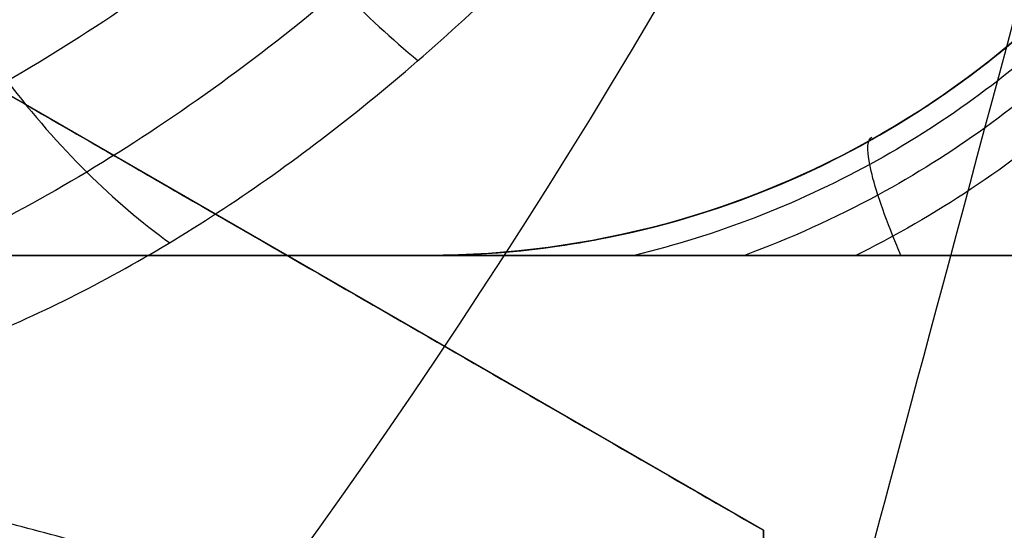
# Model space of a CAD drawing. Header units: centimetres. Extents: x -11.4 to 11.4, y -26.1 to 0.
# Tile 516 of 656: x -6.9005 to -6.8734, y -23.8626 to -23.8485. Entities that reach past the tile are written whole.
import ezdxf

# ---------------------------------------------------------------- set-up
doc = ezdxf.new("R2010")
doc.units = ezdxf.units.CM
doc.layers.add('Default', color=7, linetype='Continuous', true_color=0x000000)

msp = doc.modelspace()

# ---------------------------------------------------------------- linework, layer by layer
at = {"layer": 'Default'}
for p, q in [((-6.880000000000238, -23.86258330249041, -3.1673929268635), (-6.904, -23.84872689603, -3.1673929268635)), ((-7.460094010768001, -23.855, -4.686260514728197), (-6.639905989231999, -23.855, -4.686260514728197)), ((-6.892000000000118, -23.85565509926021, -3.193996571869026), (-6.892000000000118, -23.85565509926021, -3.140787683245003)), ((-6.88, -23.89029611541, -3.175430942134), (-6.88, -23.86258330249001, -3.175430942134))]:
    msp.add_line(p, q, dxfattribs=at)
at = {"layer": 'Default', "extrusion": (0, 0, -1)}
for centre, radius, start, end in [((7.050000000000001, -23.75, 3), 0.9, 90, 270), ((7.050000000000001, -23.75, 3.789997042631), 0.8999999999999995, 90, 270), ((7.050000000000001, -23.75, 4.600000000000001), 0.8550000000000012, 90, 270), ((7.050000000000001, -23.75, 3.05), 0.5999999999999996, 90, 270), ((7.050000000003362, -23.75000000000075, 3.2875), 0.1937629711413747, 173.838548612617, 216.1614513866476), ((7.050000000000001, -23.75, 4.27), 0.8250000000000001, 180, 0), ((7.050000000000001, -23.75, 4.48), 0.82, 180, 0), ((7.050000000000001, -23.75, 4.455), 0.7950000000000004, 180, 0), ((7.050000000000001, -23.75, 4.32), 0.7825000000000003, 180, 0), ((7.050000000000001, -23.75, 4.455), 0.7825000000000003, 180, 0), ((7.050000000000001, -23.75, 4.345000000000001), 0.7575000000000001, 180, 0), ((7.050000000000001, -23.75, 3.2675), 0.6775000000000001, 180, 0), ((7.050000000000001, -23.75, 3.2775), 0.6774999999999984, 180, 0), ((7.050000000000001, -23.75, 3.25), 0.6724999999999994, 180, 0), ((7.050000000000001, -23.75, 3.25), 0.6367740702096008, 180, 0), ((7.050000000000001, -23.75, 3.269019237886), 0.6125, 180, 0), ((7.050000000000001, -23.75, 3.255), 0.6075000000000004, 180, 0), ((7.050000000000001, -23.75, 4.670980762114), 0.6075, 180, 0), ((7.050000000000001, -23.75, 4.69), 0.6075000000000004, 180, 0), ((7.050000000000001, -23.75, 3.255), 0.55, 180, 0), ((7.050000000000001, -23.75, 3.263395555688), 0.5499999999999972, 180, 0), ((6.889245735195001, -23.83, 4.532854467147), 0.02499999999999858, 149.9999999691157, 270)]:
    msp.add_arc(centre, radius, start, end, dxfattribs=at)
at = {"layer": 'Default'}
for centre, radius, start, end in [((-7.050000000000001, -23.75, -4.6), 0.8550000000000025, 270, 90), ((-7.050000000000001, -23.75, -4.27), 0.835, 270, 90), ((-7.050000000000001, -23.75, -4.58), 0.8349999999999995, 270, 90), ((-7.050000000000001, -23.75, -4.425000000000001), 0.8349999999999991, 270, 90), ((-7.050000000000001, -23.75, -3.1), 0.775, 270, 90), ((-7.050000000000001, -23.75, -3.5986250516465), 0.7749999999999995, 270, 90), ((-7.050000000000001, -23.75, -3), 0.6000000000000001, 270, 90), ((-7.050000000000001, -23.75, -3.1), 0.6000000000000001, 270, 90), ((-7.050000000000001, -23.75, -4.295000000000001), 0.8250000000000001, 180, 0), ((-7.050000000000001, -23.75, -4.282500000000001), 0.8249999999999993, 180, 0), ((-7.050000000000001, -23.75, -4.32), 0.8, 180, 0), ((-7.050000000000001, -23.75, -4.43), 0.7575000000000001, 180, 0), ((-7.050000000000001, -23.75, -4.3875), 0.7574999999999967, 180, 0), ((-7.050000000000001, -23.75, -3.98), 0.75, 180, 0), ((-7.050000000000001, -23.75, -3.2425), 0.75, 180, 0), ((-7.050000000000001, -23.75, -3.2425), 0.7025000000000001, 180, 0), ((-7.050000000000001, -23.75, -3.2875), 0.6775000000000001, 180, 0), ((-7.050000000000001, -23.75, -3.2875), 0.6725, 180, 0), ((-7.050000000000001, -23.75, -3.26875), 0.6724999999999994, 180, 0), ((-7.050000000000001, -23.75, -4.66), 0.67, 180, 0), ((-7.050000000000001, -23.75, -4.69), 0.6400000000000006, 180, 0), ((-7.050000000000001, -23.75, -3.25), 0.636774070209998, 180, 0), ((-7.050000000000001, -23.75, -3.2875), 0.6231698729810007, 180, 0), ((-7.050000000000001, -23.75, -3.2875), 0.6075, 180, 0), ((-7.050000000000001, -23.75, -3.27125), 0.6074999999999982, 180, 0), ((-7.050000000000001, -23.75, -4.680490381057), 0.6074999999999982, 180, 0), ((-7.050000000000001, -23.75, -3.271791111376), 0.55, 180, 0), ((-7.050000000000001, -23.75, -4.161274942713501), 0.7750000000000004, 274.5305254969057, 0), ((-6.889245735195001, -23.83, -4.515), 0.025, 270, 0)]:
    msp.add_arc(centre, radius, start, end, dxfattribs=at)
at = {"layer": 'Default', "extrusion": (-1.379856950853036e-06, 1.386659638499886e-16, 0.9999999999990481)}
msp.add_arc((-7.050003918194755, -23.75, -3.984869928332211), 0.7584484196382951, 252.0001242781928, 0, dxfattribs=at)
at = {"layer": 'Default', "extrusion": (-0.9659258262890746, 0.258819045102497, 0)}
msp.add_arc((24.77541264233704, -3.29, 0.4664505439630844), 0.05999999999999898, 21.11060181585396, 89.99999999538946, dxfattribs=at)
at = {"layer": 'Default', "extrusion": (0, -1, 0)}
for centre, radius, start, end in [((-7.050000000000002, -3.595000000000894, 23.855), 1.184430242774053, 249.7426523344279, 290.2573476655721), ((-7.050000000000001, -3.595000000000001, 23.855), 1.184430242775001, 249.7426523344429, 290.2573476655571)]:
    msp.add_arc(centre, radius, start, end, dxfattribs=at)
at = {"layer": 'Default'}
for points, degree in [([(-7.050000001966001, -22.85000591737, -4.579994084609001), (-7.038829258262, -22.85000591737, -4.579994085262), (-7.016470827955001, -22.85041309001, -4.57996809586), (-6.982913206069, -22.85229470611, -4.579978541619), (-6.949430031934, -22.85542554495, -4.579975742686), (-6.916038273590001, -22.85981313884, -4.579976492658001), (-6.882816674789, -22.86545048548, -4.579976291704), (-6.849855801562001, -22.87232107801, -4.579976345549), (-6.817154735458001, -22.88042458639, -4.579976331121), (-6.784792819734, -22.88974261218, -4.579976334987), (-6.752822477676, -22.90025696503, -4.579976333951), (-6.721248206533, -22.91196643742, -4.579976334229), (-6.690138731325, -22.92484687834, -4.579976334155), (-6.659531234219, -22.93888214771, -4.579976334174), (-6.629466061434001, -22.95405467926, -4.579976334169), (-6.60000794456, -22.97033040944, -4.579976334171), (-6.571170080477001, -22.98770094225, -4.57997633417), (-6.542992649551, -23.00614419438, -4.57997633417), (-6.515530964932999, -23.02562391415, -4.57997633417), (-6.488811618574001, -23.04612101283, -4.57997633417), (-6.462881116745, -23.06760056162, -4.57997633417), (-6.437786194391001, -23.09002131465, -4.57997633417), (-6.413531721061, -23.11337910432, -4.57997633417), (-6.390166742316, -23.13762926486, -4.57997633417), (-6.367728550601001, -23.1627320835, -4.57997633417), (-6.346240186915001, -23.18866229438, -4.57997633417), (-6.325745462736, -23.21536660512, -4.57997633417), (-6.306266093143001, -23.24281397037, -4.57997633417), (-6.287815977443, -23.27098694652, -4.57997633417), (-6.270435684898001, -23.29982524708, -4.57997633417), (-6.254144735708, -23.32929531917, -4.57997633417), (-6.238966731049, -23.35935601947, -4.57997633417), (-6.22493234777, -23.3899431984, -4.57997633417), (-6.212045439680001, -23.4210469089, -4.57997633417), (-6.200328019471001, -23.4526190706, -4.57997633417), (-6.189801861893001, -23.48460021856, -4.57997633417), (-6.180477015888, -23.5169596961, -4.57997633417), (-6.172370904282, -23.54963853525, -4.57997633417), (-6.165495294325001, -23.58258113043, -4.57997633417), (-6.159852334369, -23.61577939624, -4.57997633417), (-6.155455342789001, -23.64916502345, -4.57997633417), (-6.152310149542, -23.68268801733, -4.57997633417), (-6.150420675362, -23.71631200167, -4.57997633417), (-6.149790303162, -23.74996560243, -4.57997633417), (-6.150418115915, -23.78361971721, -4.57997633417), (-6.152305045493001, -23.81724384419, -4.57997633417), (-6.155447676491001, -23.85076694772, -4.57997633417), (-6.159842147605, -23.884153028, -4.57997633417), (-6.165482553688, -23.91735152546, -4.57997633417), (-6.172355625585, -23.95029454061, -4.57997633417), (-6.180459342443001, -23.98297436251, -4.57997633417), (-6.189781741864, -24.01533455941, -4.57997633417), (-6.200305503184, -24.0473165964, -4.57997633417), (-6.212020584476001, -24.07888976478, -4.57997633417), (-6.224905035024, -24.10999420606, -4.57997633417), (-6.238937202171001, -24.14058267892, -4.57997633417), (-6.254113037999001, -24.170644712, -4.57997633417), (-6.270401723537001, -24.20011593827, -4.57997633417), (-6.287779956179, -24.2289557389, -4.57997633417), (-6.306227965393, -24.25713010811, -4.57997633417), (-6.325705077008, -24.28457868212, -4.57997633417), (-6.346198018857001, -24.3112848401, -4.57997633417), (-6.367684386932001, -24.33721659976, -4.57997633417), (-6.390120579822, -24.3623209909, -4.57997633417), (-6.413483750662, -24.38657293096, -4.57997633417), (-6.437736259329, -24.40993235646, -4.57997633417), (-6.462829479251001, -24.4323550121, -4.57997633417), (-6.488758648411, -24.45383675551, -4.57997633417), (-6.515476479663, -24.47433588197, -4.57997633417), (-6.542936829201, -24.49381775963, -4.57997633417), (-6.571112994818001, -24.51226319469, -4.57997633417), (-6.599949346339, -24.52963576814, -4.579976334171), (-6.629406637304, -24.54591392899, -4.579976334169), (-6.659470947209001, -24.56108882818, -4.579976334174), (-6.690077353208, -24.57512635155, -4.579976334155), (-6.721186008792, -24.58800916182, -4.579976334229), (-6.752759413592, -24.59972097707, -4.579976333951), (-6.784729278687, -24.61023780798, -4.579976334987), (-6.817091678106, -24.61955853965, -4.579976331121), (-6.849792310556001, -24.62766442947, -4.579976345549), (-6.88275073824, -24.63453701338, -4.579976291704), (-6.915969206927, -24.64017644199, -4.579976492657), (-6.949361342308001, -24.64456678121, -4.579975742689), (-6.982852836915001, -24.64770094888, -4.579978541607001), (-7.016430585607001, -24.64958576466, -4.579968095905), (-7.038814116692, -24.64999408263, -4.579994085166), (-7.049999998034, -24.64999408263, -4.579994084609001)], 3), ([(-7.050000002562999, -22.87000771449, -4.599992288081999), (-7.038929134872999, -22.87000771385, -4.599992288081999), (-7.016824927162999, -22.87044777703, -4.600003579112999), (-6.983759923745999, -22.87231003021, -4.599999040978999), (-6.950849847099, -22.8754191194, -4.600000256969), (-6.918072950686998, -22.87975909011, -4.599999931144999), (-6.885477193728, -22.88532902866, -4.600000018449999), (-6.853104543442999, -22.89212084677, -4.599999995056), (-6.820976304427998, -22.90013377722, -4.600000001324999), (-6.789232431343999, -22.90933233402, -4.599999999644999), (-6.757976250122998, -22.91967364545, -4.600000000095), (-6.727177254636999, -22.93115663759, -4.599999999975), (-6.696849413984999, -22.94377187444, -4.600000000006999), (-6.666982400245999, -22.95752443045, -4.599999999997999), (-6.637633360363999, -22.97239239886, -4.6), (-6.608880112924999, -22.98833558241, -4.6), (-6.580743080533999, -23.00534064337, -4.6), (-6.553257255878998, -23.02338719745, -4.6), (-6.526470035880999, -23.04244368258, -4.6), (-6.500404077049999, -23.06249428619, -4.6), (-6.475109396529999, -23.08350162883, -4.6), (-6.450633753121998, -23.10542314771, -4.6), (-6.426981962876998, -23.12825403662, -4.6), (-6.404200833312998, -23.15195089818, -4.6), (-6.382323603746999, -23.17647785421, -4.6), (-6.361371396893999, -23.20181201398, -4.6), (-6.341387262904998, -23.22790124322, -4.6), (-6.322391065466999, -23.25471754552, -4.6), (-6.304398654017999, -23.28224122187, -4.6), (-6.287450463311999, -23.31041192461, -4.6), (-6.271564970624, -23.33919764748, -4.6), (-6.256764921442, -23.36855872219, -4.6), (-6.243080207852, -23.39843256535, -4.6), (-6.2305142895, -23.42881031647, -4.6), (-6.219089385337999, -23.45964319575, -4.6), (-6.208826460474, -23.4908734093, -4.6), (-6.199734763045, -23.52247268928, -4.6), (-6.191831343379, -23.55438357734, -4.6), (-6.185127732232, -23.58655183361, -4.6), (-6.179626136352, -23.61896932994, -4.6), (-6.175339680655, -23.65156823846, -4.6), (-6.172273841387, -23.68430056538, -4.6), (-6.170432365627, -23.71713212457, -4.6), (-6.169818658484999, -23.74999277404, -4.6), (-6.170431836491, -23.78285372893, -4.6), (-6.172272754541, -23.81568473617, -4.6), (-6.17533790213, -23.84841578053, -4.6), (-6.179623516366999, -23.88101313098, -4.6), (-6.185124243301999, -23.91342969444, -4.6), (-6.191827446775, -23.94559951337, -4.6), (-6.199731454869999, -23.97751522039, -4.6), (-6.208824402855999, -24.00912015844, -4.6), (-6.219088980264, -24.04035585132, -4.6), (-6.230515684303, -24.07119339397, -4.6), (-6.243083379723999, -24.10157483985, -4.6), (-6.256770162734, -24.13145229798, -4.6), (-6.271572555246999, -24.16081683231, -4.6), (-6.287460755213, -24.18960605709, -4.6), (-6.304412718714, -24.21778133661, -4.6), (-6.322408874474, -24.24530870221, -4.6), (-6.341407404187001, -24.27212610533, -4.6), (-6.361391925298, -24.29821371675, -4.6), (-6.382342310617, -24.32354381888, -4.6), (-6.404216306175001, -24.34806569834, -4.6), (-6.426994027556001, -24.37175796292, -4.6), (-6.450643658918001, -24.39458604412, -4.6), (-6.475121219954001, -24.41650866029, -4.6), (-6.500422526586, -24.43752061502, -4.6), (-6.526496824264, -24.45757628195, -4.6), (-6.553291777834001, -24.47663651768, -4.6), (-6.580784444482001, -24.49468551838, -4.6), (-6.608928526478, -24.51169257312, -4.6), (-6.637691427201, -24.52763854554, -4.6), (-6.667051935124, -24.54250933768, -4.599999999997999), (-6.696931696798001, -24.55626435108, -4.600000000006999), (-6.727274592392, -24.56888192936, -4.599999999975), (-6.758087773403, -24.58036572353, -4.600000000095), (-6.789353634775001, -24.59070531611, -4.599999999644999), (-6.821099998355, -24.59989952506, -4.600000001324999), (-6.853227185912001, -24.60790727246, -4.599999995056), (-6.885602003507, -24.61469476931, -4.600000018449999), (-6.918204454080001, -24.62026089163, -4.599999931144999), (-6.950981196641, -24.6245956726, -4.600000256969), (-6.983876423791, -24.62769844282, -4.599999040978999), (-7.01690332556, -24.62955448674, -4.600003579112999), (-7.038958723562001, -24.62999228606, -4.599992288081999), (-7.049999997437, -24.62999228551, -4.599992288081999)], 3), ([(-7.050000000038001, -22.97338343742, -4.211616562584), (-7.040034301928, -22.97326068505, -4.211739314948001), (-7.0200716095, -22.97339655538, -4.211987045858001), (-6.990068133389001, -22.97475443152, -4.212364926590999), (-6.960077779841, -22.97727194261, -4.212748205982), (-6.930172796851, -22.98094910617, -4.213135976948), (-6.900463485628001, -22.98577184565, -4.213526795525), (-6.870960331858, -22.99173644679, -4.213920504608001), (-6.841728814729, -22.9988285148, -4.21431621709), (-6.812767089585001, -23.00704882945, -4.214713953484), (-6.784149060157, -23.01637813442, -4.215112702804), (-6.755903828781, -23.0268065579, -4.215512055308), (-6.728083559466, -23.03831624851, -4.215911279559), (-6.700785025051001, -23.0508628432, -4.216308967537), (-6.673979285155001, -23.06445271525, -4.216705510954), (-6.647535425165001, -23.07916987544, -4.21710293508), (-6.621903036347, -23.09477466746, -4.217494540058), (-6.598251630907, -23.11044028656, -4.217861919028), (-6.577686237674, -23.12510785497, -4.218186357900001), (-6.559354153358, -23.13903749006, -4.21847964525), (-6.54189295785, -23.15310658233, -4.218762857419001), (-6.524518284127, -23.16795465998, -4.219048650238), (-6.507527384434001, -23.18336335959, -4.2193327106), (-6.491033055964, -23.19923462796, -4.219611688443), (-6.475328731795, -23.21524076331, -4.219887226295), (-6.459818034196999, -23.23196178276, -4.220170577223), (-6.443392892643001, -23.25075472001, -4.220483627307), (-6.425759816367, -23.27235681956, -4.220836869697), (-6.407902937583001, -23.29596432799, -4.221215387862), (-6.390537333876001, -23.320853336, -4.221606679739), (-6.374163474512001, -23.34636627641, -4.22200017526), (-6.358774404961, -23.37250001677, -4.222395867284), (-6.344394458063, -23.39922104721, -4.222793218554), (-6.331054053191, -23.42647417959, -4.223191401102), (-6.318782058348, -23.45419617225, -4.223589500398), (-6.307584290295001, -23.4823692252, -4.223987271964), (-6.297472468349, -23.51096694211, -4.224384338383), (-6.288462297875, -23.53995216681, -4.224780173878), (-6.280576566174, -23.56925476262, -4.22517382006), (-6.273829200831, -23.59881391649, -4.225564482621), (-6.268224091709, -23.62860184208, -4.225951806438), (-6.263764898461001, -23.65860388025, -4.226335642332), (-6.260461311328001, -23.68877269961, -4.226715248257), (-6.258320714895, -23.71905055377, -4.227090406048), (-6.257345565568, -23.74942073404, -4.227459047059), (-6.257541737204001, -23.78002186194, -4.227829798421), (-6.258911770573, -23.81056761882, -4.228207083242), (-6.261454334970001, -23.84105143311, -4.228588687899), (-6.265161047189, -23.87138087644, -4.228974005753), (-6.270024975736, -23.90153190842, -4.229362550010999), (-6.276045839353, -23.9314946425, -4.229754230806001), (-6.283206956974, -23.96118644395, -4.230147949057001), (-6.291506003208, -23.99059835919, -4.230543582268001), (-6.300922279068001, -24.01965553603, -4.230940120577), (-6.311447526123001, -24.04833621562, -4.23133725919), (-6.323068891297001, -24.07660058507, -4.231734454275), (-6.335758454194, -24.10438344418, -4.232130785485), (-6.349513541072, -24.13167755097, -4.232526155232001), (-6.364293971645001, -24.15840378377, -4.232919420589), (-6.380099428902, -24.18456209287, -4.233310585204), (-6.396889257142, -24.21008352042, -4.23369863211), (-6.414649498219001, -24.23494853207, -4.2340832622), (-6.433349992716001, -24.25911283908, -4.234463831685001), (-6.452961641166, -24.28254236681, -4.234839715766), (-6.473558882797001, -24.30531097, -4.235212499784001), (-6.49503825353, -24.32728630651, -4.23557888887), (-6.517395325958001, -24.34847618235, -4.235952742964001), (-6.540529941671, -24.36877856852, -4.236330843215), (-6.564422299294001, -24.3881804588, -4.236713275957), (-6.589045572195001, -24.40665840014, -4.237099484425), (-6.614348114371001, -24.42417454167, -4.237488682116), (-6.640315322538, -24.44071804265, -4.237880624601), (-6.666876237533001, -24.45624449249, -4.238274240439), (-6.694029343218, -24.47075331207, -4.238669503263), (-6.721707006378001, -24.48420741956, -4.239065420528), (-6.749886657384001, -24.49659654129, -4.239461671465), (-6.778516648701, -24.50789701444, -4.239857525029), (-6.807545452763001, -24.51809033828, -4.240252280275), (-6.836977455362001, -24.52717647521, -4.240645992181), (-6.866748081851, -24.53513189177, -4.241037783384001), (-6.896791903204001, -24.54193893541, -4.241426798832), (-6.927035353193, -24.54758431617, -4.241812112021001), (-6.957482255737, -24.55207143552, -4.242193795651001), (-6.988153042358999, -24.55539777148, -4.242572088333), (-7.019001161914, -24.55754929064, -4.242946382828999), (-7.039657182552, -24.55819289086, -4.243192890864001), (-7.050000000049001, -24.5583152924, -4.243315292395)], 3), ([(-7.050000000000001, -24.525, -4.097250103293), (-7.040059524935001, -24.525, -4.097056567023), (-7.020176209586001, -24.52461734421, -4.096666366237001), (-6.990398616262, -24.52289677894, -4.096072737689), (-6.960681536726, -24.52002887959, -4.095471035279), (-6.93109326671, -24.51601765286, -4.094862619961), (-6.901708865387, -24.51087533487, -4.094249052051), (-6.872544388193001, -24.5046065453, -4.09363068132), (-6.843642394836, -24.49722044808, -4.093008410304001), (-6.815018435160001, -24.48871913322, -4.0923825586), (-6.786746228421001, -24.47912222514, -4.091754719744), (-6.758891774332, -24.4684549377, -4.091126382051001), (-6.731464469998, -24.45672251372, -4.090497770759), (-6.704505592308, -24.44394203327, -4.089869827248), (-6.67803608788, -24.43012136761, -4.089243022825), (-6.652126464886, -24.41529568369, -4.088619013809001), (-6.626828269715, -24.3994976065, -4.087999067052), (-6.602153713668, -24.38273637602, -4.0873834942), (-6.578133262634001, -24.3650315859, -4.086773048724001), (-6.554796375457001, -24.34640201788, -4.086168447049), (-6.532209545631, -24.32690110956, -4.085571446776), (-6.510389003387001, -24.3065441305, -4.084982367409), (-6.489390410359, -24.28538619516, -4.084403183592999), (-6.469190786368, -24.26340330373, -4.083811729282), (-6.449850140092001, -24.24065475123, -4.083213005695), (-6.431412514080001, -24.21719494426, -4.082607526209), (-6.413897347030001, -24.19305176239, -4.081996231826), (-6.397322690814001, -24.16825132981, -4.081379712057), (-6.381698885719, -24.14280524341, -4.08075829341), (-6.367066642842, -24.11677498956, -4.08013349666), (-6.353463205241, -24.0902319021, -4.079507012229), (-6.340892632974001, -24.06319079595, -4.078879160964), (-6.329354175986, -24.03564384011, -4.078249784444), (-6.318873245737, -24.00763676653, -4.077619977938), (-6.309493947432, -23.97928509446, -4.076992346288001), (-6.30125860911, -23.95075631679, -4.07637049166), (-6.294105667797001, -23.92190387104, -4.075751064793), (-6.287919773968, -23.89202918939, -4.075119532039), (-6.282925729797, -23.8619255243, -4.074493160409), (-6.27922777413, -23.83252088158, -4.073890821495), (-6.276803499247, -23.80502748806, -4.073336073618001), (-6.275387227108, -23.77883524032, -4.072814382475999), (-6.274846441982, -23.7520817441, -4.072290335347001), (-6.27524316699, -23.72509774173, -4.071763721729), (-6.276580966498, -23.69814539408, -4.071227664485), (-6.278824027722, -23.67162969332, -4.070693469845), (-6.281923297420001, -23.64546667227, -4.070159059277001), (-6.286213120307, -23.61756303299, -4.069581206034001), (-6.291882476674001, -23.58816071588, -4.068963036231), (-6.298864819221, -23.55833921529, -4.068326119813), (-6.306953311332, -23.52908125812, -4.067691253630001), (-6.315942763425, -23.50084682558, -4.067069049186), (-6.32605741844, -23.47281764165, -4.066441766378), (-6.33729162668, -23.44508928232, -4.065811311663), (-6.349584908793, -23.41782536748, -4.065181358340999), (-6.362822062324, -23.39124745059, -4.064557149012), (-6.37709700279, -23.36512302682, -4.063933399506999), (-6.392790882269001, -23.33888569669, -4.063296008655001), (-6.409455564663, -23.31338657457, -4.062665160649), (-6.426553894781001, -23.2893367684, -4.062059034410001), (-6.443232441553, -23.26761872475, -4.061501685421), (-6.459897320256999, -23.24737082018, -4.060973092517), (-6.477614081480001, -23.22727445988, -4.060438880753), (-6.496156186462, -23.20766698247, -4.059907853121), (-6.51534924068, -23.18873946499, -4.059383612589), (-6.534885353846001, -23.17076718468, -4.058857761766), (-6.55491030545, -23.15354506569, -4.058329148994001), (-6.577115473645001, -23.13575777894, -4.057753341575), (-6.601253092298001, -23.11789125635, -4.057139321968), (-6.626598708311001, -23.10063985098, -4.056506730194), (-6.652285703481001, -23.08460866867, -4.055877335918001), (-6.677996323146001, -23.06990393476, -4.055258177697), (-6.704396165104, -23.05611215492, -4.054632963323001), (-6.731394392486, -23.04330809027, -4.054004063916), (-6.758888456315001, -23.03154563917, -4.053373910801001), (-6.786758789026, -23.02087354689, -4.052745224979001), (-6.814990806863, -23.01129023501, -4.052118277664), (-6.843596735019, -23.00279199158, -4.051492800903), (-6.872529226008, -22.99539659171, -4.050869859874), (-6.901712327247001, -22.98912386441, -4.050251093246), (-6.931093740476, -22.98398257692, -4.049637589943), (-6.96064747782, -22.97997545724, -4.049029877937), (-6.990359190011, -22.97710596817, -4.048428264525), (-7.020171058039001, -22.97538252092, -4.047833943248), (-7.040058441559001, -22.975, -4.047443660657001), (-7.050000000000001, -22.975, -4.047250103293)], 3), ([(-7.284376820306, -24.47132328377, -4.08487124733), (-7.275129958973, -24.47432771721, -4.08467450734), (-7.256502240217, -24.47999379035, -4.084279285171), (-7.228233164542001, -24.48740302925, -4.083673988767), (-7.199695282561, -24.4937221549, -4.083063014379), (-7.170950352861, -24.49893351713, -4.082450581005), (-7.142070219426, -24.50302896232, -4.081839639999), (-7.113086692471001, -24.50600890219, -4.081231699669), (-7.083987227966, -24.50787542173, -4.080626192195), (-7.054794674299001, -24.50862224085, -4.080020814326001), (-7.025604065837, -24.50824467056, -4.079414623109), (-6.996471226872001, -24.50674620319, -4.07880623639), (-6.967390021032, -24.50412639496, -4.078193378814), (-6.938390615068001, -24.50038313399, -4.07757566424), (-6.909554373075, -24.49552418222, -4.076955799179), (-6.880943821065, -24.4895612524, -4.076335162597), (-6.852611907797, -24.48250807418, -4.075714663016), (-6.82460973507, -24.47438156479, -4.07509489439), (-6.796967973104, -24.46519493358, -4.074477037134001), (-6.76971234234, -24.45495936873, -4.073862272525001), (-6.742868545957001, -24.44368528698, -4.073252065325), (-6.716466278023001, -24.43138435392, -4.072644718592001), (-6.690533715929, -24.41806728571, -4.07203777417), (-6.66511300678, -24.40375237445, -4.071429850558), (-6.640262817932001, -24.38847103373, -4.070820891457), (-6.616038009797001, -24.37225916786, -4.070210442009), (-6.59245703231, -24.35513137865, -4.069599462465), (-6.569542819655, -24.33710381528, -4.068989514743), (-6.547315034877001, -24.31818871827, -4.068382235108), (-6.525815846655, -24.29841752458, -4.067776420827), (-6.505095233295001, -24.27783453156, -4.067170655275), (-6.485201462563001, -24.25649023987, -4.066563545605), (-6.466158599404, -24.2344163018, -4.065953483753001), (-6.447954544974, -24.21159719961, -4.065338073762), (-6.43062973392, -24.18807690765, -4.064719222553), (-6.414219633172, -24.16390133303, -4.064098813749), (-6.398750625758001, -24.13910837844, -4.06347810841), (-6.384247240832, -24.11373648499, -4.06285779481), (-6.370740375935, -24.08784123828, -4.062238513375), (-6.358255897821, -24.06147994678, -4.061620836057), (-6.34680316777, -24.03468147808, -4.061006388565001), (-6.336391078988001, -24.00747164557, -4.060397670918), (-6.327023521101, -23.97985970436, -4.059791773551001), (-6.318706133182, -23.95184287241, -4.059184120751), (-6.311478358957, -23.92353935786, -4.058574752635), (-6.305357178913, -23.89503978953, -4.057963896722), (-6.30033412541, -23.8663223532, -4.057352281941), (-6.296417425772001, -23.8374248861, -4.056741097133), (-6.293614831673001, -23.80840448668, -4.056132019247), (-6.291927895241, -23.77928390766, -4.055524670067), (-6.291549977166, -23.75976995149, -4.055117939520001), (-6.291549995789, -23.74999942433, -4.054914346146)], 3), ([(-6.871680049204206, -23.80776101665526, -3.231263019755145), (-6.872872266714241, -23.81159261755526, -3.2312455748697), (-6.875899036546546, -23.81896821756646, -3.232100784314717), (-6.881817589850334, -23.82868802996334, -3.235610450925), (-6.888508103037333, -23.83657224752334, -3.240850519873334), (-6.895637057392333, -23.84281709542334, -3.247435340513), (-6.902836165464, -23.84744803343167, -3.254995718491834), (-6.909941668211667, -23.850555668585, -3.263391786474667), (-6.916865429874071, -23.85221275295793, -3.272615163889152), (-6.921228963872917, -23.85226354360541, -3.279271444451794), (-6.923296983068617, -23.85200158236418, -3.282692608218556)], 3), ([(-6.869472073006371, -23.80847621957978, -3.230553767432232), (-6.870719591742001, -23.81251625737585, -3.230539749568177), (-6.873844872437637, -23.82030700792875, -3.231461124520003), (-6.879866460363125, -23.83059038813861, -3.235220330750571), (-6.886608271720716, -23.83894627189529, -3.240820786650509), (-6.893733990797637, -23.84556331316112, -3.247843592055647), (-6.900877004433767, -23.85046444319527, -3.255888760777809), (-6.907867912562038, -23.85374046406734, -3.264790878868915), (-6.914616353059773, -23.85546766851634, -3.274527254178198), (-6.918817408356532, -23.85550035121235, -3.281505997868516), (-6.920794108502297, -23.85521445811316, -3.285077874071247)], 3), ([(-6.913581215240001, -23.85896866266, -3.287499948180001), (-6.912858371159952, -23.85909901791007, -3.286033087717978), (-6.911365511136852, -23.85926056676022, -3.283091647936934), (-6.908973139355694, -23.85919865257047, -3.278669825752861), (-6.906455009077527, -23.85882704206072, -3.274296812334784), (-6.903841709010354, -23.85814348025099, -3.270006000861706), (-6.901163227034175, -23.85715364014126, -3.265838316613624), (-6.898448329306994, -23.85586760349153, -3.261825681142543), (-6.89572565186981, -23.85429682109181, -3.25799328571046), (-6.893020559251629, -23.85246238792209, -3.254371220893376), (-6.890358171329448, -23.85038047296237, -3.250973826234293), (-6.887752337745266, -23.84806925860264, -3.247812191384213), (-6.88522237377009, -23.84555025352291, -3.244899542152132), (-6.882785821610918, -23.84284797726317, -3.242246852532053), (-6.880449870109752, -23.83998477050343, -3.239857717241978), (-6.878222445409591, -23.83697837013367, -3.237731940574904), (-6.876102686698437, -23.83384944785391, -3.235869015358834), (-6.874105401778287, -23.83060360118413, -3.234263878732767), (-6.872230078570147, -23.82726973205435, -3.232919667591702), (-6.870490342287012, -23.82386514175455, -3.231833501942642), (-6.868892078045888, -23.82041004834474, -3.231001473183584), (-6.86744130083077, -23.81692233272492, -3.230417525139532), (-6.866142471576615, -23.81341893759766, -3.230074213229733), (-6.865380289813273, -23.81108255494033, -3.230000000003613), (-6.865025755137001, -23.80991646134, -3.23)], 3), ([(-6.889245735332, -23.8549999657, -4.545593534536), (-6.888534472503, -23.8549999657, -4.545726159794), (-6.887102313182, -23.85493933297, -4.545994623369), (-6.884938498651, -23.85465871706, -4.54640925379), (-6.882785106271, -23.85418457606, -4.546828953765), (-6.880666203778, -23.85351689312, -4.547248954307), (-6.878606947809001, -23.85266000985, -4.547663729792), (-6.876631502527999, -23.85162257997, -4.54806794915), (-6.874762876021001, -23.85041771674, -4.548456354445), (-6.873019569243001, -23.84906115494, -4.548824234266), (-6.871410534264, -23.84756437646, -4.549167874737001), (-6.869944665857, -23.84593922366, -4.549483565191), (-6.868630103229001, -23.84419781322, -4.549767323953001), (-6.867474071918, -23.84235206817, -4.55001642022), (-6.866483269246, -23.84041383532, -4.550228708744), (-6.865665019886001, -23.83839794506, -4.550402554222), (-6.865025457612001, -23.83632058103, -4.550536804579), (-6.864569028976, -23.83419857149, -4.550632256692), (-6.864298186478, -23.83204636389, -4.550689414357), (-6.864214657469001, -23.82987787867, -4.550708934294), (-6.864319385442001, -23.82770919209, -4.550689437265), (-6.864611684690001, -23.82555780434, -4.550630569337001), (-6.865088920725, -23.82344150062, -4.550532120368), (-6.865746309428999, -23.82137823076, -4.550393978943), (-6.866576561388, -23.81938623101, -4.550216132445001), (-6.867238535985, -23.81811758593, -4.550071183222), (-6.867595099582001, -23.81749999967, -4.549992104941)], 3), ([(-6.826743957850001, -23.820174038, -3.23), (-6.827080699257, -23.82124536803, -3.23), (-6.827814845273, -23.82337969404, -3.230063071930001), (-6.829094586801, -23.8265377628, -3.230348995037), (-6.830561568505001, -23.82966266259, -3.230831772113), (-6.832219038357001, -23.83274631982, -3.231517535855), (-6.834079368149, -23.8357939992, -3.232417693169), (-6.836146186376, -23.83879212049, -3.233541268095), (-6.83843498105, -23.84174161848, -3.234905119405), (-6.840947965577, -23.84462246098, -3.236520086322), (-6.843699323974, -23.84742716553, -3.238405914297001), (-6.846688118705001, -23.85012995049, -3.240573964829), (-6.849919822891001, -23.85271137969, -3.243041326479), (-6.853387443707, -23.85514099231, -3.245817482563), (-6.857078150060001, -23.85738682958, -3.248908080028), (-6.860973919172, -23.85941574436, -3.252315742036), (-6.865035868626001, -23.86118864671, -3.256025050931), (-6.869228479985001, -23.86267404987, -3.260023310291), (-6.873487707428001, -23.8638378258, -3.264269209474), (-6.877760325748, -23.86465878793, -3.268728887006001), (-6.881967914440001, -23.86512064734, -3.27333775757), (-6.886053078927, -23.86522218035, -3.278046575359), (-6.889953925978, -23.86496987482, -3.282794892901), (-6.892388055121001, -23.86457983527, -3.285935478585), (-6.893564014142, -23.86433228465, -3.2875)], 3), ([(-6.904, -23.84872689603, -3.18896502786), (-6.901446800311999, -23.85020098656, -3.190035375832), (-6.896264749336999, -23.85319284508, -3.192208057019), (-6.888263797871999, -23.85781219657, -3.19556337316), (-6.882779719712, -23.86097843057, -3.197863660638), (-6.879999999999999, -23.86258330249, -3.199029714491)], 3), ([(-6.904, -23.84872689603, -3.135756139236), (-6.901450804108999, -23.85019867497, -3.136824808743), (-6.896274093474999, -23.85318745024, -3.138995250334), (-6.888273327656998, -23.85780669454, -3.142350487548), (-6.882783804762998, -23.86097607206, -3.144653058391), (-6.879999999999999, -23.86258330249, -3.145820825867)], 3), ([(-6.889245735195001, -23.855, -4.515), (-6.9320951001, -23.855, -4.515), (-6.974944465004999, -23.855, -4.515)], 2), ([(-6.866263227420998, -23.85500000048, -4.558974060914), (-6.866849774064, -23.85500000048, -4.558886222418), (-6.868076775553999, -23.85499999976, -4.558653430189), (-6.870068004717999, -23.85500000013, -4.55809771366), (-6.872223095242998, -23.85499999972, -4.557304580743), (-6.874556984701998, -23.855000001, -4.556230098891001), (-6.877089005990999, -23.8549999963, -4.554845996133), (-6.879814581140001, -23.85500001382, -4.553100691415), (-6.882734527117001, -23.85499994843, -4.55097854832), (-6.885849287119, -23.85500019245, -4.548484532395), (-6.888070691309, -23.85499958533, -4.546575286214), (-6.889245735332, -23.8549999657, -4.545593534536)], 3), ([(-6.889245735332, -23.8549999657, -4.545593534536), (-6.889245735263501, -23.85499998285, -4.530296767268), (-6.889245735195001, -23.855, -4.515)], 2), ([(-6.893564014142, -23.86433228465, -3.2875), (-6.903572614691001, -23.861650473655, -3.28749997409), (-6.913581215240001, -23.85896866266, -3.287499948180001)], 2), ([(-6.879999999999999, -23.86258330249, -3.145820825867), (-6.879999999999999, -23.86258330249, -3.172425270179), (-6.879999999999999, -23.86258330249, -3.199029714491)], 2), ([(-6.879999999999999, -23.86258330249, -3.199029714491), (-6.879999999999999, -23.86556181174, -3.199628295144), (-6.879999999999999, -23.87158551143, -3.200871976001), (-6.879999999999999, -23.88079119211, -3.202869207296), (-6.879999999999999, -23.88710217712, -3.20430111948), (-6.879999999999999, -23.89029611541, -3.205041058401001)], 3), ([(-6.879999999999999, -23.86258330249, -3.145820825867), (-6.879999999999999, -23.86556864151, -3.146420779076), (-6.879999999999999, -23.87160142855, -3.147666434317), (-6.879999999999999, -23.88080790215, -3.14966405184), (-6.879999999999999, -23.88710932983, -3.151093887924), (-6.879999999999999, -23.89029611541, -3.151832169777)], 3)]:
    msp.add_open_spline(points, degree=degree, dxfattribs=at)
for points, knots in [([(-6.478173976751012, -23.20173285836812, -4.270000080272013), (-6.482021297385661, -23.19772033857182, -4.269893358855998), (-6.494769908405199, -23.18470228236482, -4.269544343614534), (-6.517131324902, -23.163383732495, -4.268952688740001), (-6.555874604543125, -23.12985687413, -4.267949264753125), (-6.607799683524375, -23.091156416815, -4.2666554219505), (-6.675054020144, -23.05066959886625, -4.265054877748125), (-6.7463420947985, -23.016890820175, -4.263430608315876), (-6.820635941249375, -22.99036875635, -4.261806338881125), (-6.896820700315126, -22.971442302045, -4.260205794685), (-6.960902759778, -22.962091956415, -4.258911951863), (-7.012005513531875, -22.95840408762, -4.257908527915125), (-7.0500054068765, -22.95749735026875, -4.257180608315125), (-7.088005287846, -22.95840460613, -4.2564526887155), (-7.139107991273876, -22.96209317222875, -4.255449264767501), (-7.203189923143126, -22.97144439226, -4.254155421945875), (-7.279374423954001, -22.99037188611, -4.2525548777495), (-7.353667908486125, -23.01689496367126, -4.250930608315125), (-7.424955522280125, -23.05067471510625, -4.249306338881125), (-7.492209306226, -23.09116245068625, -4.247705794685), (-7.5441338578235, -23.129863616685, -4.246411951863), (-7.582876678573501, -23.16339100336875, -4.245408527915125), (-7.610387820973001, -23.189619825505, -4.244680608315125), (-7.6366162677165, -23.2171313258, -4.243952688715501), (-7.670143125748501, -23.25587460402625, -4.2429492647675), (-7.708843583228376, -23.3077996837, -4.241655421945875), (-7.74933040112, -23.375054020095, -4.2400548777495), (-7.783109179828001, -23.44634209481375, -4.238430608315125), (-7.8096312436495, -23.520635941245, -4.236806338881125), (-7.8285576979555, -23.596820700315, -4.235205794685), (-7.837908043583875, -23.66090275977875, -4.233911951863), (-7.8415959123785, -23.71200551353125, -4.232908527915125), (-7.842502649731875, -23.750005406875, -4.232180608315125), (-7.8415953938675, -23.78800528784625, -4.2314526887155), (-7.837906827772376, -23.839107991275, -4.2304492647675), (-7.828555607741, -23.90318992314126, -4.229155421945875), (-7.814564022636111, -23.95950704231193, -4.227972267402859), (-7.80500461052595, -23.98996202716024, -4.227316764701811), (-7.803236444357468, -23.99538910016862, -4.227199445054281)], [9.27219242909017, 9.27219242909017, 9.27219242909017, 9.27219242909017, 9.448947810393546, 9.852123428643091, 10.25529904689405, 11.06165028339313, 11.86800151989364, 12.67435275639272, 13.48070399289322, 14.28705522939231, 15.09340646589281, 15.49658208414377, 15.89975770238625, 16.30293332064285, 16.70610893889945, 17.51246017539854, 18.31881141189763, 19.12516264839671, 19.9315138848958, 20.73786512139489, 21.54421635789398, 21.94739197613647, 22.35056759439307, 22.75374321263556, 23.15691883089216, 23.96327006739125, 24.76962130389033, 25.57597254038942, 26.38232377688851, 27.18867501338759, 27.99502624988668, 28.39820186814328, 28.80137748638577, 29.20455310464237, 29.60772872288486, 30.41407995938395, 31.22043119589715, 31.39594200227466, 31.39594200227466, 31.39594200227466, 31.39594200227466]), ([(-7.754233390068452, -24.11281745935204, -4.270014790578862), (-7.752255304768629, -24.11665711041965, -4.269926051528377), (-7.738052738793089, -24.14368003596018, -4.269299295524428), (-7.708837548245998, -24.19220939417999, -4.268144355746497), (-7.670136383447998, -24.24413384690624, -4.266850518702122), (-7.636608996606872, -24.28287668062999, -4.265847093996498), (-7.610380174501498, -24.31038782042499, -4.265119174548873), (-7.582868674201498, -24.33661626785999, -4.264391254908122), (-7.544125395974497, -24.37014312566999, -4.263387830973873), (-7.492200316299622, -24.40884358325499, -4.262093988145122), (-7.424945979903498, -24.44933040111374, -4.260493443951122), (-7.353657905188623, -24.48310917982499, -4.258869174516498), (-7.279364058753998, -24.50963124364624, -4.257244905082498), (-7.203179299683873, -24.52855769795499, -4.255644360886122), (-7.139097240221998, -24.53790804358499, -4.254350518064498), (-7.087994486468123, -24.54159591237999, -4.253347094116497), (-7.049994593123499, -24.54250264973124, -4.252619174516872), (-7.011994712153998, -24.54159539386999, -4.251891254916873), (-6.960892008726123, -24.53790682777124, -4.250887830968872), (-6.896810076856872, -24.52855560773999, -4.249593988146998), (-6.820625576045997, -24.50962811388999, -4.247993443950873), (-6.746332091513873, -24.48310503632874, -4.246369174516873), (-6.675044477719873, -24.44932528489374, -4.244744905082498), (-6.607790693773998, -24.40883754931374, -4.243144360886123), (-6.555866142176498, -24.37013638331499, -4.241850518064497), (-6.517123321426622, -24.33660899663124, -4.240847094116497), (-6.489612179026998, -24.31038017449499, -4.240119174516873), (-6.463383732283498, -24.28286867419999, -4.239391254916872), (-6.429856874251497, -24.24412539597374, -4.238387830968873), (-6.391156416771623, -24.19220031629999, -4.237093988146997), (-6.350669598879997, -24.12494597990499, -4.235493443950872), (-6.316890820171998, -24.05365790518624, -4.233869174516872), (-6.290368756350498, -23.97936405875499, -4.232244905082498), (-6.271442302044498, -23.90317929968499, -4.230644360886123), (-6.262091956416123, -23.83909724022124, -4.229350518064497), (-6.258404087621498, -23.78799448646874, -4.228347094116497), (-6.257625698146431, -23.75537344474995, -4.227722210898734), (-6.257899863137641, -23.73541903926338, -4.22733996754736), (-6.258101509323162, -23.7281208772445, -4.227199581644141)], [9.150870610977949, 9.150870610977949, 9.150870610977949, 9.150870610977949, 9.283734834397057, 10.09022646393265, 10.89671809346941, 11.2999639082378, 11.70320972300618, 12.10645553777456, 12.50970135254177, 13.31619298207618, 14.12268461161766, 14.92917624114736, 15.73566787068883, 16.54215950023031, 17.34865112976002, 17.75189694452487, 18.15514275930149, 18.55838857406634, 18.9616343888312, 19.76812601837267, 20.57461764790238, 21.38110927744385, 22.18760090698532, 22.99409253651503, 23.8005841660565, 24.20382998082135, 24.60707579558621, 25.01032161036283, 25.41356742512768, 26.22005905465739, 27.02655068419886, 27.83304231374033, 28.63953394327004, 29.44602557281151, 30.25251720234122, 30.65576301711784, 31.05900883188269, 31.29101737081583, 31.29101737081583, 31.29101737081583, 31.29101737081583]), ([(-7.606978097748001, -24.28888811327, -4.21), (-7.600033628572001, -24.29606570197, -4.209804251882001), (-7.585867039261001, -24.31015250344, -4.209416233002), (-7.563816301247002, -24.33044562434, -4.208822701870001), (-7.540997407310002, -24.34987154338, -4.208221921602), (-7.517444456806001, -24.36840117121, -4.207613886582), (-7.493192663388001, -24.38600675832, -4.20699974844), (-7.468278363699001, -24.40266189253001, -4.206380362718), (-7.442738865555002, -24.41834161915, -4.205756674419), (-7.416612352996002, -24.43302248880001, -4.205129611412), (-7.389937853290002, -24.44668256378, -4.204500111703), (-7.362755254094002, -24.45930141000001, -4.203869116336), (-7.335105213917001, -24.47086015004, -4.203237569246), (-7.307029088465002, -24.48134149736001, -4.202606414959), (-7.278568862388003, -24.49072978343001, -4.201976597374), (-7.249767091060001, -24.49901097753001, -4.201349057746), (-7.220666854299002, -24.50617270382, -4.200724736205), (-7.191311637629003, -24.51220427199, -4.200104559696), (-7.161745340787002, -24.51709667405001, -4.199489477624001), (-7.132012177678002, -24.52084260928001, -4.198880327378), (-7.102156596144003, -24.52343649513, -4.198278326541), (-7.072223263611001, -24.52487446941, -4.197683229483), (-7.042256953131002, -24.5251544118, -4.197100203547), (-7.012301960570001, -24.52427590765, -4.196510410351), (-6.982403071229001, -24.52224023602, -4.195911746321), (-6.952605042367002, -24.51905042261, -4.195305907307), (-6.922952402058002, -24.51471121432, -4.194693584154), (-6.893489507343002, -24.50922908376, -4.194075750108), (-6.864260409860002, -24.50261221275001, -4.193453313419), (-6.835308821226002, -24.49487048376, -4.192827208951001), (-6.806678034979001, -24.48601546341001, -4.192198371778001), (-6.778410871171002, -24.47606038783, -4.191567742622), (-6.750549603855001, -24.46502014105, -4.190936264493), (-6.723135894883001, -24.45291123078, -4.190304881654), (-6.69621073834, -24.43975176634, -4.189674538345), (-6.669814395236, -24.42556142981, -4.189046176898), (-6.64398633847, -24.4103614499, -4.188420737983), (-6.618765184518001, -24.39417456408, -4.187799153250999), (-6.594188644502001, -24.37702499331, -4.187182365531), (-6.57029343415, -24.35893836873, -4.186571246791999), (-6.547115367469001, -24.3399418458, -4.185966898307), (-6.524688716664, -24.32006347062, -4.185369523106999), (-6.50304845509, -24.29933444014, -4.184782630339), (-6.482223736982, -24.2777825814, -4.184197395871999), (-6.462248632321, -24.25544302, -4.183600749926), (-6.443151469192, -24.23234758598, -4.182997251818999), (-6.424961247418, -24.20853123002, -4.18238682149), (-6.407705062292, -24.18402943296, -4.181770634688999), (-6.391408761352, -24.15887885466, -4.181149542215), (-6.376096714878, -24.13311708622, -4.180524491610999), (-6.361791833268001, -24.10678265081, -4.179896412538), (-6.348515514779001, -24.07991492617, -4.179266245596), (-6.336287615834, -24.05255408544, -4.178634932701), (-6.325126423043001, -24.02474104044, -4.178003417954), (-6.315048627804, -23.99651738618, -4.177372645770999), (-6.306069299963, -23.96792533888, -4.176743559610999), (-6.298201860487, -23.93900766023, -4.176117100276), (-6.291458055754, -23.90980755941, -4.175494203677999), (-6.285847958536, -23.8803686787, -4.174875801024), (-6.281379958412, -23.85073511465, -4.17426281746), (-6.278060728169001, -23.82095126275, -4.173656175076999), (-6.275895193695, -23.791061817, -4.173056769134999), (-6.275098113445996, -23.76739294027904, -4.172589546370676), (-6.274999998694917, -23.75370292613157, -4.172322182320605), (-6.274999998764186, -23.75, -4.172249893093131)], [-30.57421728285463, -30.57421728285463, -30.57421728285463, -30.57421728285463, -30.27447005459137, -29.97472282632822, -29.67497559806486, -29.3752283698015, -29.07548114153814, -28.77573391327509, -28.47598668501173, -28.17623945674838, -27.87649222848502, -27.57674500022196, -27.27699777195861, -26.97725054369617, -26.67750331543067, -26.37775608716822, -26.07800885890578, -25.77826163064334, -25.47851440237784, -25.1787671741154, -24.87901994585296, -24.57927271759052, -24.27952548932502, -23.97977826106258, -23.68003103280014, -23.38028380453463, -23.08053657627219, -22.78078934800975, -22.48104211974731, -22.18129489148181, -21.88154766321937, -21.58180043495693, -21.28205320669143, -20.98230597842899, -20.68255875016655, -20.38281152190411, -20.08306429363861, -19.78331706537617, -19.48356983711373, -19.18382260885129, -18.88407538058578, -18.58432815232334, -18.2845809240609, -17.9848336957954, -17.68508646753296, -17.38533923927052, -17.08559201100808, -16.78584478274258, -16.48609755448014, -16.1863503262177, -15.88660309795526, -15.58685586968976, -15.28710864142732, -14.98736141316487, -14.68761418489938, -14.38786695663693, -14.08811972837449, -13.78837250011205, -13.48862527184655, -13.18887804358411, -12.88913081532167, -12.58938358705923, -12.28963635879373, -12.1784986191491, -12.1784986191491, -12.1784986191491, -12.1784986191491]), ([(-6.867232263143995, -23.80920173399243, -3.230134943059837), (-6.868529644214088, -23.81343124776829, -3.230126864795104), (-6.871740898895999, -23.82159952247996, -3.231127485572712), (-6.877838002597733, -23.83237084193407, -3.235172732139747), (-6.884593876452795, -23.84110139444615, -3.24117186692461), (-6.89166739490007, -23.84796617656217, -3.248658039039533), (-6.898696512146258, -23.85299108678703, -3.257188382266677), (-6.905505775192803, -23.85627284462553, -3.266558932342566), (-6.911988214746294, -23.85789385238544, -3.27669550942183), (-6.915960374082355, -23.85780386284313, -3.283867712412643), (-6.917807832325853, -23.85745201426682, -3.287500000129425)], [0.009421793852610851, 0.009421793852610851, 0.009421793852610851, 0.009421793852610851, 0.1374224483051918, 0.2654231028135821, 0.3934237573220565, 0.5214244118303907, 0.6494250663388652, 0.7774257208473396, 0.9054263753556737, 1.032407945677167, 1.032407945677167, 1.032407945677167, 1.032407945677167]), ([(-6.865717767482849, -23.81581844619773, -4.556548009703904), (-6.86445798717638, -23.81796230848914, -4.556766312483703), (-6.862519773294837, -23.82262675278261, -4.55710580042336), (-6.86151475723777, -23.83013248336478, -4.557285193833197), (-6.862587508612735, -23.83762475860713, -4.557094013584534), (-6.865570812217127, -23.8446182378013, -4.556570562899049), (-6.87027846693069, -23.85040950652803, -4.555765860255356), (-6.87459188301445, -23.85352376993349, -4.555051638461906), (-6.877105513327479, -23.85482927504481, -4.554643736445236), (-6.877449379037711, -23.85499927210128, -4.554588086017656)], [0.007495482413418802, 0.007495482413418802, 0.007495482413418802, 0.007495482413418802, 0.101946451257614, 0.1963974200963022, 0.2908483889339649, 0.3852993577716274, 0.4797503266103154, 0.574201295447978, 0.5889995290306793, 0.5889995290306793, 0.5889995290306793, 0.5889995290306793]), ([(-6.866607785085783, -23.81647089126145, -4.555027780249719), (-6.86540375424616, -23.81851552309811, -4.555250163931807), (-6.863550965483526, -23.82296494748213, -4.555595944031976), (-6.862590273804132, -23.83012639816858, -4.555778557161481), (-6.863615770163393, -23.83727505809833, -4.555583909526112), (-6.866467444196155, -23.84394594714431, -4.555050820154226), (-6.870966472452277, -23.84946805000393, -4.554230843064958), (-6.875890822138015, -23.8530139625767, -4.553360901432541), (-6.87925854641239, -23.8545361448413, -4.55278150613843), (-6.880524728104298, -23.85499955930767, -4.552566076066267)], [0.007495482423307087, 0.007495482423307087, 0.007495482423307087, 0.007495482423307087, 0.101946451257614, 0.1963974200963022, 0.2908483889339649, 0.3852993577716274, 0.4797503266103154, 0.574201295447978, 0.62872368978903, 0.62872368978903, 0.62872368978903, 0.62872368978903]), ([(-6.867218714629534, -23.81697560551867, -4.553360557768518), (-6.866061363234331, -23.81894559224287, -4.553589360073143), (-6.864280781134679, -23.82322963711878, -4.553945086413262), (-6.863358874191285, -23.83012157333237, -4.554132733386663), (-6.864343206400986, -23.83700158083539, -4.553932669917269), (-6.867082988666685, -23.84342392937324, -4.553384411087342), (-6.871411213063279, -23.84875197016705, -4.552540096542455), (-6.876993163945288, -23.85278778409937, -4.551485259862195), (-6.88130350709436, -23.85445647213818, -4.550698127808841), (-6.883566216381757, -23.85499870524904, -4.550294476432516)], [0.007495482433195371, 0.007495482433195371, 0.007495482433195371, 0.007495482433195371, 0.101946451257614, 0.1963974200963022, 0.2908483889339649, 0.3852993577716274, 0.4797503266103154, 0.574201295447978, 0.6717964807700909, 0.6717964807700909, 0.6717964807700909, 0.6717964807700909]), ([(-6.900218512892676, -23.82768846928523, -3.25184262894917), (-6.900228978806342, -23.82854601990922, -3.251292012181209), (-6.90013660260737, -23.83036706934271, -3.250250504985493), (-6.899612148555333, -23.83334350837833, -3.248964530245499), (-6.898681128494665, -23.83646152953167, -3.248042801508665), (-6.897357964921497, -23.839589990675, -3.247551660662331), (-6.895692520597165, -23.84259060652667, -3.247522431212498), (-6.893764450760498, -23.84533624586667, -3.247946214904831), (-6.891674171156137, -23.84772465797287, -3.24877533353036), (-6.89023825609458, -23.84904158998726, -3.24954838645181), (-6.889525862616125, -23.84962707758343, -3.24997457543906)], [0.007953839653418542, 0.007953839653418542, 0.007953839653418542, 0.007953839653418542, 0.053668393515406, 0.09945392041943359, 0.1452394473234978, 0.1910249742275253, 0.2368105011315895, 0.2825960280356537, 0.3283815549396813, 0.373953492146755, 0.373953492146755, 0.373953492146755, 0.373953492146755]), ([(-6.90627215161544, -23.83014069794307, -3.257798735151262), (-6.906417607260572, -23.83111365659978, -3.257303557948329), (-6.906587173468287, -23.83319597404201, -3.25638586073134), (-6.906395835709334, -23.83663636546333, -3.255342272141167), (-6.905707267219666, -23.84025200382, -3.254734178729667), (-6.904518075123, -23.84385764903, -3.254631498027), (-6.902879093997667, -23.84725744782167, -3.255053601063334), (-6.900888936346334, -23.85027745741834, -3.255964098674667), (-6.898674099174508, -23.85279538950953, -3.257280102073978), (-6.897136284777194, -23.85409903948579, -3.258353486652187), (-6.896371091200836, -23.85465753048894, -3.258919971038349)], [0.007954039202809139, 0.007954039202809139, 0.007954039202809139, 0.007954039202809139, 0.053668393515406, 0.09945392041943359, 0.1452394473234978, 0.1910249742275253, 0.2368105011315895, 0.2825960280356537, 0.3283815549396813, 0.3742280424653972, 0.3742280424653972, 0.3742280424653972, 0.3742280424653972]), ([(-6.876211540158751, -23.85500003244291, -4.555312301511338), (-6.876288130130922, -23.8548170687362, -4.555134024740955), (-6.876539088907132, -23.85420216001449, -4.554488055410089), (-6.876871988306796, -23.8532858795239, -4.553227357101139), (-6.877174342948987, -23.85216528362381, -4.55092470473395), (-6.877126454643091, -23.85180236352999, -4.549120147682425), (-6.877008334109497, -23.85173769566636, -4.548002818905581)], [0.07666415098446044, 0.07666415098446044, 0.07666415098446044, 0.07666415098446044, 0.08473763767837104, 0.1046504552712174, 0.1245632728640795, 0.1637674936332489, 0.1637674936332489, 0.1637674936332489, 0.1637674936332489])]:
    msp.add_open_spline(points, degree=3, knots=knots, dxfattribs=at)

doc.saveas('drawing.dxf')
